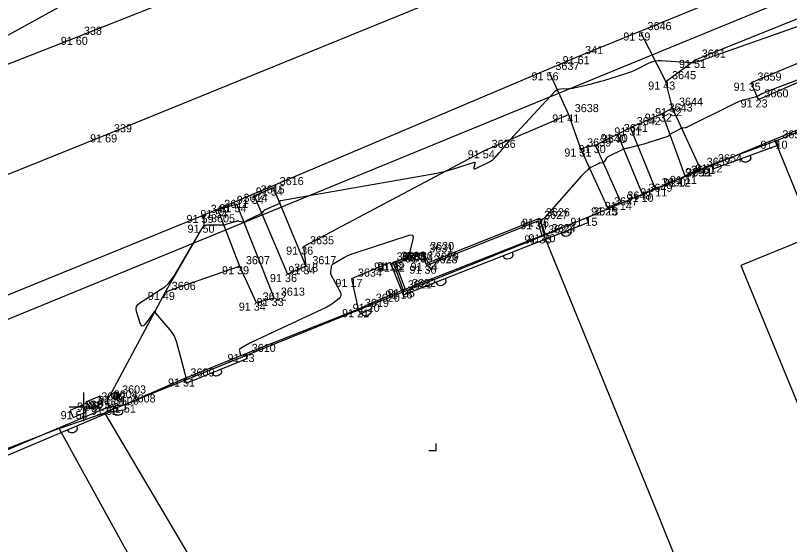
# Model space of a CAD drawing. Extents: x -711081 to -709338, y -1025122 to -1024092.
# Drawn here: x -710427.36 to -710400.55, y -1024804.77 to -1024786.44 of the extents above; entities that cross this region are included whole.
import ezdxf

# ---------------------------------------------------------------- set-up
doc = ezdxf.new("R2010")
doc.units = 0
for name, color, linetype in [('Ex_Minor Contours', 7, 'Continuous'), ('Z_body', 7, 'Continuous'), ('Z_body_cisla', 7, 'Continuous'), ('Z_body_vysky_redukovane', 7, 'Continuous'), ('Z_budova', 7, 'Continuous'), ('Z_hektometricka_sit', 7, 'Continuous'), ('Z_katastr_hranice', 7, 'Continuous'), ('Z_katastr_vnitrni_kresba', 7, 'Continuous'), ('Z_katastr_znacky_kultur', 7, 'Continuous'), ('Z_komunikace', 7, 'Continuous'), ('Z_komunikace_osa', 7, 'Continuous'), ('Z_obruba', 7, 'Continuous'), ('Z_pilire', 7, 'Continuous'), ('Z_ploty', 7, 'Continuous'), ('Z_ploty_znacky', 7, 'Continuous'), ('Z_rozhranni', 7, 'Continuous'), ('Z_sloupy', 7, 'Continuous'), ('Z_vstupy', 7, 'Continuous'), ('Z_zelen_obvod', 7, 'Continuous')]:
    doc.layers.add(name, color=color, linetype=linetype)

# ---------------------------------------------------------------- blocks, each defined once
blk = doc.blocks.new('POINT_DISPLAY')
blk.add_line((0, 0), (0, 0))
blk = doc.blocks.new('Z666')
for p, q in [((-0.25, 0.13), (-0.25, -0.13)), ((0.25, 0.13), (-0.25, 0.13)), ((0.25, -0.13), (0.25, 0.13)), ((-0.25, -0.13), (0.25, -0.13))]:
    blk.add_line(p, q)
blk = doc.blocks.new('Z216')
for p, q in [((-0.17, 0), (-0.15, 0.1)), ((-0.15, 0.1), (-0.1, 0.15)), ((-0.1, 0.15), (-0.03, 0.17)), ((-0.03, 0.17), (0.03, 0.17)), ((0.03, 0.17), (0.1, 0.15)), ((0.1, 0.15), (0.15, 0.1)), ((0.15, 0.1), (0.17, 0))]:
    blk.add_line(p, q)
blk = doc.blocks.new('Z601')
for p, q in [((-0.13, 0.03), (-0.1, 0.08)), ((-0.13, -0.03), (-0.13, 0.03)), ((-0.1, 0.08), (-0.08, 0.1)), ((-0.08, 0.1), (-0.03, 0.13)), ((-0.08, 0.05), (-0.08, -0.05)), ((-0.03, 0.13), (0.03, 0.13)), ((-0.03, -0.08), (-0.03, 0.08)), ((-0.03, 0.08), (0.03, 0.08)), ((0.03, 0.13), (0.08, 0.1)), ((0.03, 0.08), (0.03, -0.08)), ((0.08, 0.1), (0.1, 0.08)), ((0.08, -0.05), (0.08, 0.05)), ((0.1, 0.08), (0.13, 0.03)), ((0.13, 0.03), (0.13, -0.03)), ((-0.1, -0.08), (-0.13, -0.03)), ((-0.08, -0.1), (-0.1, -0.08)), ((-0.08, -0.05), (-0.03, -0.08)), ((-0.03, -0.13), (-0.08, -0.1)), ((0.03, -0.13), (-0.03, -0.13)), ((0.03, -0.08), (0.08, -0.05)), ((0.08, -0.1), (0.03, -0.13)), ((0.1, -0.08), (0.08, -0.1)), ((0.13, -0.03), (0.1, -0.08))]:
    blk.add_line(p, q)

msp = doc.modelspace()

# ---------------------------------------------------------------- linework, layer by layer
at = {"layer": 'Ex_Minor Contours'}
for points in [[(-710427.707, -1024787.173), (-710421.268, -1024783.61)], [(-710421.445, -1024798.99), (-710421.777, -1024797.768), (-710421.817, -1024797.647), (-710421.87, -1024797.533), (-710421.935, -1024797.426), (-710422.012, -1024797.325), (-710422.499, -1024796.757), (-710422.505, -1024796.748), (-710422.51, -1024796.739), (-710422.512, -1024796.728), (-710422.512, -1024796.717), (-710422.508, -1024796.671), (-710422.509, -1024796.662), (-710422.511, -1024796.659), (-710422.514, -1024796.66), (-710422.52, -1024796.667), (-710422.867, -1024797.135), (-710422.923, -1024797.193), (-710422.971, -1024797.208), (-710423.012, -1024797.178), (-710423.046, -1024797.104), (-710423.168, -1024796.704), (-710423.183, -1024796.611), (-710423.17, -1024796.528), (-710423.126, -1024796.457), (-710423.054, -1024796.396), (-710422.334, -1024795.941), (-710422.192, -1024795.84), (-710422.066, -1024795.724), (-710421.954, -1024795.594), (-710421.857, -1024795.449), (-710420.905, -1024793.834), (-710420.857, -1024793.771), (-710420.799, -1024793.727), (-710420.731, -1024793.7), (-710420.653, -1024793.693), (-710420.276, -1024793.698), (-710420.214, -1024793.697), (-710420.151, -1024793.69), (-710420.09, -1024793.679), (-710420.029, -1024793.663), (-710419.72, -1024793.57), (-710419.693, -1024793.563), (-710419.666, -1024793.56), (-710419.638, -1024793.561), (-710419.611, -1024793.565), (-710419.485, -1024793.591), (-710419.465, -1024793.593), (-710419.445, -1024793.592), (-710419.427, -1024793.587), (-710419.408, -1024793.579), (-710419.337, -1024793.538), (-710419.319, -1024793.528), (-710419.301, -1024793.518), (-710419.283, -1024793.509), (-710419.264, -1024793.5), (-710418.869, -1024793.309), (-710418.852, -1024793.3), (-710418.837, -1024793.289), (-710418.822, -1024793.277), (-710418.809, -1024793.264), (-710418.758, -1024793.207), (-710418.744, -1024793.193), (-710418.73, -1024793.181), (-710418.714, -1024793.171), (-710418.697, -1024793.163), (-710418.225, -1024792.955), (-710418.216, -1024792.95), (-710418.209, -1024792.943), (-710418.204, -1024792.934), (-710418.202, -1024792.923), (-710418.199, -1024792.878), (-710418.196, -1024792.868), (-710418.192, -1024792.86), (-710418.184, -1024792.855), (-710418.174, -1024792.852), (-710412.762, -1024791.9), (-710412.626, -1024791.874), (-710412.49, -1024791.843), (-710412.356, -1024791.807), (-710412.223, -1024791.766), (-710411.495, -1024791.531), (-710411.466, -1024791.525), (-710411.449, -1024791.531), (-710411.442, -1024791.549), (-710411.445, -1024791.577), (-710411.48, -1024791.714), (-710411.484, -1024791.742), (-710411.477, -1024791.757), (-710411.461, -1024791.761), (-710411.434, -1024791.751), (-710410.925, -1024791.5), (-710410.875, -1024791.472), (-710410.828, -1024791.44), (-710410.785, -1024791.403), (-710410.745, -1024791.361), (-710410.592, -1024791.187), (-710410.554, -1024791.143), (-710410.517, -1024791.099), (-710410.479, -1024791.055), (-710410.441, -1024791.011), (-710410.282, -1024790.821), (-710410.243, -1024790.775), (-710410.203, -1024790.729), (-710410.163, -1024790.684), (-710410.122, -1024790.639), (-710408.708, -1024789.098), (-710408.657, -1024789.052), (-710408.601, -1024789.018), (-710408.539, -1024788.996), (-710408.471, -1024788.986), (-710408.189, -1024788.969), (-710408.119, -1024788.964), (-710408.049, -1024788.955), (-710407.98, -1024788.943), (-710407.911, -1024788.928), (-710407.407, -1024788.807), (-710407.301, -1024788.78), (-710407.195, -1024788.752), (-710407.089, -1024788.722), (-710406.984, -1024788.69), (-710406.223, -1024788.454), (-710406.118, -1024788.419), (-710406.014, -1024788.379), (-710405.912, -1024788.335), (-710405.812, -1024788.287), (-710405.415, -1024788.087), (-710405.314, -1024788.044), (-710405.21, -1024788.015), (-710405.104, -1024788.001), (-710404.994, -1024788.002), (-710403.969, -1024788.072), (-710403.958, -1024788.073), (-710403.947, -1024788.073), (-710403.937, -1024788.073), (-710403.926, -1024788.072), (-710403.883, -1024788.069), (-710403.872, -1024788.068), (-710403.861, -1024788.067), (-710403.851, -1024788.065), (-710403.84, -1024788.063), (-710403.739, -1024788.039), (-710403.719, -1024788.034), (-710403.699, -1024788.028), (-710403.679, -1024788.022), (-710403.659, -1024788.016), (-710399.394, -1024786.516)], [(-710398.671, -1024788.068), (-710401.384, -1024789.102), (-710401.414, -1024789.115), (-710401.445, -1024789.128), (-710401.475, -1024789.143), (-710401.504, -1024789.158), (-710401.621, -1024789.222), (-710401.651, -1024789.237), (-710401.681, -1024789.25), (-710401.713, -1024789.261), (-710401.744, -1024789.27), (-710402.143, -1024789.376), (-710402.22, -1024789.398), (-710402.295, -1024789.424), (-710402.368, -1024789.454), (-710402.441, -1024789.488), (-710404.093, -1024790.315), (-710404.11, -1024790.323), (-710404.129, -1024790.329), (-710404.147, -1024790.333), (-710404.166, -1024790.335), (-710404.244, -1024790.341), (-710404.264, -1024790.343), (-710404.282, -1024790.347), (-710404.3, -1024790.353), (-710404.318, -1024790.362), (-710404.479, -1024790.447), (-710404.501, -1024790.458), (-710404.523, -1024790.47), (-710404.545, -1024790.481), (-710404.568, -1024790.493), (-710404.681, -1024790.55), (-710404.69, -1024790.556), (-710404.698, -1024790.562), (-710404.706, -1024790.569), (-710404.713, -1024790.577), (-710404.738, -1024790.611), (-710404.744, -1024790.618), (-710404.752, -1024790.625), (-710404.76, -1024790.63), (-710404.77, -1024790.634), (-710405.454, -1024790.856), (-710405.489, -1024790.867), (-710405.523, -1024790.878), (-710405.558, -1024790.888), (-710405.594, -1024790.897), (-710405.735, -1024790.934), (-710405.77, -1024790.944), (-710405.805, -1024790.953), (-710405.84, -1024790.962), (-710405.876, -1024790.971), (-710406.136, -1024791.037), (-710406.152, -1024791.041), (-710406.168, -1024791.044), (-710406.184, -1024791.047), (-710406.2, -1024791.05), (-710406.265, -1024791.062), (-710406.281, -1024791.065), (-710406.297, -1024791.07), (-710406.312, -1024791.075), (-710406.327, -1024791.082), (-710406.816, -1024791.327), (-710406.84, -1024791.341), (-710406.863, -1024791.358), (-710406.882, -1024791.378), (-710406.899, -1024791.401), (-710406.974, -1024791.513), (-710406.985, -1024791.528), (-710406.999, -1024791.539), (-710407.015, -1024791.546), (-710407.034, -1024791.551), (-710407.111, -1024791.56), (-710407.13, -1024791.564), (-710407.148, -1024791.568), (-710407.167, -1024791.575), (-710407.184, -1024791.583), (-710407.409, -1024791.694), (-710407.443, -1024791.713), (-710407.477, -1024791.735), (-710407.508, -1024791.759), (-710407.538, -1024791.785), (-710407.653, -1024791.895), (-710407.682, -1024791.923), (-710407.71, -1024791.951), (-710407.737, -1024791.98), (-710407.764, -1024792.01), (-710409.037, -1024793.45), (-710409.05, -1024793.463), (-710409.063, -1024793.476), (-710409.076, -1024793.489), (-710409.091, -1024793.5), (-710409.148, -1024793.547), (-710409.16, -1024793.559), (-710409.167, -1024793.573), (-710409.17, -1024793.589), (-710409.168, -1024793.606), (-710409.114, -1024793.815), (-710409.108, -1024793.837), (-710409.102, -1024793.859), (-710409.096, -1024793.881), (-710409.09, -1024793.903), (-710409.05, -1024794.033)], [(-710413.928, -1024795.946), (-710414.07, -1024795.554), (-710414.089, -1024795.5), (-710414.109, -1024795.447), (-710414.129, -1024795.394), (-710414.15, -1024795.341), (-710414.271, -1024795.031), (-710414.283, -1024795.001), (-710414.284, -1024794.998), (-710414.283, -1024794.995), (-710414.282, -1024794.993), (-710414.278, -1024794.991), (-710413.877, -1024794.849), (-710413.815, -1024794.819), (-710413.766, -1024794.777), (-710413.729, -1024794.724), (-710413.705, -1024794.66), (-710413.588, -1024794.202), (-710413.577, -1024794.119), (-710413.598, -1024794.068), (-710413.65, -1024794.051), (-710413.732, -1024794.066), (-710415.64, -1024794.684), (-710415.723, -1024794.713), (-710415.805, -1024794.747), (-710415.884, -1024794.785), (-710415.961, -1024794.828), (-710416.361, -1024795.064), (-710416.387, -1024795.083), (-710416.407, -1024795.106), (-710416.422, -1024795.133), (-710416.43, -1024795.165), (-710416.452, -1024795.297), (-710416.455, -1024795.329), (-710416.453, -1024795.361), (-710416.445, -1024795.392), (-710416.433, -1024795.422), (-710416.108, -1024796.045), (-710416.088, -1024796.101), (-710416.088, -1024796.153), (-710416.109, -1024796.2), (-710416.15, -1024796.244), (-710416.357, -1024796.408), (-710416.409, -1024796.447), (-710416.464, -1024796.484), (-710416.521, -1024796.516), (-710416.579, -1024796.546), (-710419.175, -1024797.766), (-710419.191, -1024797.774), (-710419.208, -1024797.782), (-710419.224, -1024797.79), (-710419.241, -1024797.798), (-710419.306, -1024797.83), (-710419.323, -1024797.838), (-710419.339, -1024797.847), (-710419.355, -1024797.855), (-710419.371, -1024797.864), (-710419.571, -1024797.976), (-710419.593, -1024797.992), (-710419.606, -1024798.012), (-710419.61, -1024798.035), (-710419.607, -1024798.061), (-710419.561, -1024798.231)]]:
    msp.add_lwpolyline(points, dxfattribs=at)
at = {"layer": 'Z_budova'}
for q in [(-710395.98, -1024788.75), (-710400.96, -1024790.94)]:
    msp.add_line((-710401.02, -1024790.78), q, dxfattribs=at)
at = {"layer": 'Z_hektometricka_sit'}
for p, q in [((-710425, -1024799.5), (-710425, -1024800.5)), ((-710425.5, -1024800), (-710424.5, -1024800))]:
    msp.add_line(p, q, dxfattribs=at)
at = {"layer": 'Z_katastr_hranice'}
for p, q in [((-710445.08, -1024804.13), (-710335.33, -1024759.07)), ((-710396.04, -1024788.65), (-710401.07, -1024790.74)), ((-710401.07, -1024790.74), (-710409.05, -1024794.06)), ((-710409.05, -1024794.06), (-710414.31, -1024796.18)), ((-710405.07, -1024803.83), (-710409.05, -1024794.06)), ((-710414.31, -1024796.18), (-710424.28, -1024800.21)), ((-710425.85, -1024800.75), (-710424.28, -1024800.21)), ((-710424.28, -1024800.21), (-710417.19, -1024812.2)), ((-710425.85, -1024800.75), (-710429.05, -1024802)), ((-710401.9, -1024844.18), (-710425.85, -1024800.75)), ((-710403.96, -1024806.58), (-710405.07, -1024803.83))]:
    msp.add_line(p, q, dxfattribs=at)
at = {"layer": 'Z_katastr_vnitrni_kresba'}
for p, q in [((-710401.07, -1024790.74), (-710399.72, -1024794.08)), ((-710399.72, -1024794.08), (-710402.24, -1024795.1)), ((-710402.24, -1024795.1), (-710400.18, -1024800.1))]:
    msp.add_line(p, q, dxfattribs=at)
at = {"layer": 'Z_katastr_znacky_kultur'}
for p, q in [((-710412.79, -1024801.52), (-710412.79, -1024801.27)), ((-710413.04, -1024801.52), (-710412.79, -1024801.52))]:
    msp.add_line(p, q, dxfattribs=at)
at = {"layer": 'Z_komunikace'}
for p, q in [((-710425.21, -1024787.18), (-710410.03, -1024781.16)), ((-710407.85, -1024787.85), (-710398.4, -1024783.99)), ((-710432.94, -1024790.2), (-710425.21, -1024787.18)), ((-710420.83, -1024793.35), (-710407.85, -1024787.85)), ((-710436.14, -1024799.59), (-710420.83, -1024793.35))]:
    msp.add_line(p, q, dxfattribs=at)
at = {"layer": 'Z_komunikace_osa'}
for p, q in [((-710424.17, -1024790.56), (-710409.02, -1024784.37)), ((-710437.43, -1024795.88), (-710424.17, -1024790.56))]:
    msp.add_line(p, q, dxfattribs=at)
at = {"layer": 'Z_obruba'}
for p, q in [((-710409.21, -1024793.48), (-710413.07, -1024795.01)), ((-710409.21, -1024793.48), (-710409.01, -1024794.02)), ((-710413.23, -1024794.64), (-710414.22, -1024794.99)), ((-710413.07, -1024795.01), (-710413.23, -1024794.64))]:
    msp.add_line(p, q, dxfattribs=at)
at = {"layer": 'Z_ploty'}
for p, q in [((-710403.25, -1024791.6), (-710401.02, -1024790.78)), ((-710403.19, -1024791.76), (-710400.96, -1024790.94)), ((-710403.25, -1024791.6), (-710403.19, -1024791.76)), ((-710409.01, -1024794.02), (-710407.58, -1024793.45)), ((-710407.58, -1024793.45), (-710407.52, -1024793.61)), ((-710409.07, -1024794.22), (-710407.52, -1024793.61)), ((-710413.86, -1024795.92), (-710409.13, -1024794.06)), ((-710413.8, -1024796.08), (-710409.07, -1024794.22)), ((-710409.13, -1024794.06), (-710409.01, -1024794.02)), ((-710413.99, -1024795.97), (-710413.86, -1024795.92)), ((-710413.99, -1024795.97), (-710413.93, -1024796.13)), ((-710413.93, -1024796.13), (-710413.8, -1024796.08)), ((-710415.49, -1024796.62), (-710415.1, -1024796.43)), ((-710415.49, -1024796.62), (-710415.41, -1024796.78)), ((-710415.41, -1024796.78), (-710415.02, -1024796.59)), ((-710415.1, -1024796.43), (-710415.02, -1024796.59)), ((-710421.52, -1024799.02), (-710419.41, -1024798.17)), ((-710419.41, -1024798.17), (-710419.34, -1024798.33)), ((-710421.45, -1024799.18), (-710419.34, -1024798.33)), ((-710421.52, -1024799.02), (-710421.45, -1024799.18)), ((-710431.2, -1024803), (-710424.14, -1024800)), ((-710424.14, -1024800), (-710423.57, -1024799.92)), ((-710424.09, -1024800.17), (-710423.55, -1024800.09)), ((-710423.57, -1024799.92), (-710423.55, -1024800.09)), ((-710431.15, -1024803.17), (-710424.09, -1024800.17))]:
    msp.add_line(p, q, dxfattribs=at)
at = {"layer": 'Z_rozhranni'}
for p, q in [((-710403.82, -1024787.98), (-710398.63, -1024785.88)), ((-710404.84, -1024788.73), (-710405.7, -1024787.03)), ((-710404.84, -1024788.73), (-710403.82, -1024787.98)), ((-710408.88, -1024788.41), (-710408.21, -1024789.87)), ((-710404.6, -1024789.65), (-710404.84, -1024788.73)), ((-710404.96, -1024789.84), (-710404.6, -1024789.65)), ((-710403.65, -1024791.73), (-710404.6, -1024789.65)), ((-710411.09, -1024791.11), (-710408.21, -1024789.87)), ((-710408.21, -1024789.87), (-710407.79, -1024791.05)), ((-710406.06, -1024790.32), (-710404.96, -1024789.84)), ((-710404.96, -1024789.84), (-710404.18, -1024792)), ((-710406.51, -1024790.55), (-710406.06, -1024790.32)), ((-710405.21, -1024792.43), (-710406.06, -1024790.32)), ((-710407.27, -1024790.93), (-710406.51, -1024790.55)), ((-710406.51, -1024790.55), (-710405.66, -1024792.62)), ((-710407.79, -1024791.05), (-710407.27, -1024790.93)), ((-710407.79, -1024791.05), (-710406.86, -1024793.09)), ((-710406.39, -1024792.9), (-710407.27, -1024790.93)), ((-710417.38, -1024794.45), (-710411.09, -1024791.11)), ((-710404.18, -1024792), (-710403.65, -1024791.73)), ((-710419.09, -1024792.69), (-710418.43, -1024792.4)), ((-710418.43, -1024792.4), (-710417.3, -1024795.13)), ((-710405.66, -1024792.62), (-710405.21, -1024792.43)), ((-710419.09, -1024792.69), (-710417.94, -1024795.4)), ((-710406.86, -1024793.09), (-710406.39, -1024792.9)), ((-710419.69, -1024792.98), (-710420.35, -1024793.18)), ((-710420.35, -1024793.18), (-710419.6, -1024795.13)), ((-710418.4, -1024796.23), (-710419.69, -1024792.98)), ((-710420.82, -1024793.69), (-710420.83, -1024793.35)), ((-710422.17, -1024796.02), (-710420.82, -1024793.69)), ((-710409.27, -1024793.57), (-710413.11, -1024795.11)), ((-710409.27, -1024793.57), (-710409.13, -1024794.06)), ((-710417.38, -1024794.45), (-710417.3, -1024795.13)), ((-710413.25, -1024794.72), (-710414.2, -1024795.04)), ((-710413.11, -1024795.11), (-710413.25, -1024794.72)), ((-710414.38, -1024795), (-710415.72, -1024795.57)), ((-710414.38, -1024795), (-710413.99, -1024795.97)), ((-710414.22, -1024794.99), (-710414.2, -1024795.04)), ((-710414.2, -1024795.04), (-710413.86, -1024795.92)), ((-710422.17, -1024796.02), (-710419.6, -1024795.13)), ((-710419.6, -1024795.13), (-710419.02, -1024796.39)), ((-710417.3, -1024795.13), (-710417.94, -1024795.4)), ((-710415.72, -1024795.57), (-710415.49, -1024796.62)), ((-710424.19, -1024799.79), (-710422.17, -1024796.02)), ((-710419.02, -1024796.39), (-710418.4, -1024796.23)), ((-710424.19, -1024799.79), (-710424.14, -1024800))]:
    msp.add_line(p, q, dxfattribs=at)
at = {"layer": 'Z_vstupy'}
for p, q in [((-710404.36, -1024792.09), (-710403.25, -1024791.6)), ((-710407.58, -1024793.45), (-710404.36, -1024792.09)), ((-710415.1, -1024796.43), (-710413.99, -1024795.97)), ((-710419.41, -1024798.17), (-710415.49, -1024796.62)), ((-710423.57, -1024799.92), (-710421.52, -1024799.02))]:
    msp.add_line(p, q, dxfattribs=at)
at = {"layer": 'Z_zelen_obvod'}
for p, q in [((-710396.91, -1024786.69), (-710401.88, -1024788.77)), ((-710401.64, -1024789.35), (-710396.54, -1024787.18)), ((-710401.88, -1024788.77), (-710401.64, -1024789.35))]:
    msp.add_line(p, q, dxfattribs=at)

# ---------------------------------------------------------------- block references
at = {"layer": 'Z_body'}
for p in [(-710425.21, -1024787.18), (-710405.7, -1024787.03), (-710407.85, -1024787.85), (-710403.82, -1024787.98), (-710408.88, -1024788.41), (-710404.84, -1024788.73), (-710401.88, -1024788.77), (-710401.64, -1024789.35), (-710404.6, -1024789.65), (-710408.21, -1024789.87), (-710404.96, -1024789.84), (-710406.06, -1024790.32), (-710424.17, -1024790.56), (-710406.51, -1024790.55), (-710401.02, -1024790.78), (-710407.79, -1024791.05), (-710407.27, -1024790.93), (-710411.09, -1024791.11), (-710403.65, -1024791.73), (-710403.25, -1024791.6), (-710404.36, -1024792.09), (-710404.18, -1024792), (-710418.43, -1024792.4), (-710405.66, -1024792.62), (-710405.21, -1024792.43), (-710419.09, -1024792.69), (-710406.39, -1024792.9), (-710420.35, -1024793.18), (-710419.69, -1024792.98), (-710406.86, -1024793.09), (-710420.83, -1024793.35), (-710407.58, -1024793.45), (-710420.82, -1024793.69), (-710409.27, -1024793.57), (-710409.21, -1024793.48), (-710409.13, -1024794.06), (-710409.01, -1024794.02), (-710417.38, -1024794.45), (-710413.25, -1024794.72), (-710413.23, -1024794.64), (-710414.38, -1024795), (-710414.22, -1024794.99), (-710414.2, -1024795.04), (-710413.07, -1024795.01), (-710419.6, -1024795.13), (-710417.3, -1024795.13), (-710413.11, -1024795.11), (-710417.94, -1024795.4), (-710415.72, -1024795.57), (-710422.17, -1024796.02), (-710413.99, -1024795.97), (-710413.86, -1024795.92), (-710419.02, -1024796.39), (-710418.4, -1024796.23), (-710415.49, -1024796.62), (-710415.1, -1024796.43), (-710419.41, -1024798.17), (-710421.52, -1024799.02), (-710423.89, -1024799.62), (-710424.62, -1024799.85), (-710424.19, -1024799.79), (-710425.19, -1024800.15), (-710424.14, -1024800), (-710423.57, -1024799.92)]:
    msp.add_blockref('POINT_DISPLAY', p, dxfattribs=at)
at = {"layer": 'Z_pilire', "rotation": 23.399999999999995}
for p in [(-710424.62, -1024799.85), (-710425.19, -1024800.15)]:
    msp.add_blockref('Z666', p, dxfattribs=at)
at = {"layer": 'Z_ploty_znacky'}
for p, rotation in [((-710402.07, -1024791.35), -159.80000000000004), ((-710408.29, -1024793.92), -158.5), ((-710410.31, -1024794.71), -158.5), ((-710412.63, -1024795.63), -158.5), ((-710415.22, -1024796.68), -154), ((-710420.4, -1024798.76), -158.1), ((-710423.82, -1024800.13), -172), ((-710425.4, -1024800.73), -157)]:
    msp.add_blockref('Z216', p, dxfattribs=dict(at, rotation=rotation))
at = {"layer": 'Z_sloupy'}
msp.add_blockref('Z601', (-710423.89, -1024799.62), dxfattribs=at)

# ---------------------------------------------------------------- texts
at = {"layer": 'Z_body_cisla'}
for s, p in [('3646', (-710405.47, -1024786.95)), ('338', (-710424.99, -1024787.11)), ('341', (-710407.63, -1024787.78)), ('3661', (-710403.59, -1024787.9)), ('3637', (-710408.66, -1024788.33)), ('3645', (-710404.62, -1024788.65)), ('3659', (-710401.66, -1024788.7)), ('3660', (-710401.42, -1024789.28)), ('3644', (-710404.38, -1024789.57)), ('3638', (-710407.99, -1024789.79)), ('3643', (-710404.74, -1024789.77)), ('3642', (-710405.84, -1024790.24)), ('339', (-710423.95, -1024790.49)), ('3641', (-710406.29, -1024790.48)), ('3655', (-710400.8, -1024790.7)), ('3636', (-710410.87, -1024791.03)), ('3639', (-710407.56, -1024790.98)), ('3640', (-710407.05, -1024790.86)), ('3654', (-710403.03, -1024791.53)), ('3652', (-710403.42, -1024791.65)), ('3653', (-710404.13, -1024792.02)), ('3651', (-710403.96, -1024791.93)), ('3616', (-710418.21, -1024792.32)), ('3650', (-710404.98, -1024792.36)), ('3615', (-710418.87, -1024792.61)), ('3649', (-710405.44, -1024792.55)), ('3614', (-710419.46, -1024792.9)), ('3648', (-710406.17, -1024792.82)), ('3611', (-710420.13, -1024793.11)), ('3647', (-710406.63, -1024793.02)), ('340', (-710420.6, -1024793.28)), ('3626', (-710408.99, -1024793.4)), ('3625', (-710407.35, -1024793.37)), ('3605', (-710420.59, -1024793.61)), ('3627', (-710409.05, -1024793.49)), ('3623', (-710408.91, -1024793.99)), ('3624', (-710408.79, -1024793.95)), ('3635', (-710417.16, -1024794.37)), ('3631', (-710413.03, -1024794.65)), ('3630', (-710413, -1024794.57)), ('3607', (-710419.38, -1024795.06)), ('3617', (-710417.08, -1024795.06)), ('3633', (-710414.16, -1024794.93)), ('3632', (-710414, -1024794.91)), ('5205', (-710413.97, -1024794.96)), ('3628', (-710412.88, -1024795.03)), ('3629', (-710412.84, -1024794.94)), ('3618', (-710417.71, -1024795.32)), ('3634', (-710415.5, -1024795.49)), ('3622', (-710413.63, -1024795.85)), ('3606', (-710421.95, -1024795.95)), ('3613', (-710418.17, -1024796.15)), ('3621', (-710413.77, -1024795.9)), ('3612', (-710418.8, -1024796.32)), ('3620', (-710414.88, -1024796.36)), ('3619', (-710415.26, -1024796.54)), ('3610', (-710419.18, -1024798.1)), ('3609', (-710421.3, -1024798.95)), ('3603', (-710423.67, -1024799.54)), ('3602', (-710424.39, -1024799.78)), ('3604', (-710423.96, -1024799.71)), ('3608', (-710423.34, -1024799.85)), ('3601', (-710424.96, -1024800.07)), ('3600', (-710423.92, -1024799.93))]:
    msp.add_text(s, height=0.28, dxfattribs=at).set_placement(p)
at = {"layer": 'Z_body_vysky_redukovane'}
for s, p in [('91 59', (-710406.307, -1024787.31)), ('91 60', (-710425.793, -1024787.46)), ('91 61', (-710408.41, -1024788.13)), ('91 51', (-710404.38, -1024788.26)), ('91 56', (-710409.487, -1024788.69)), ('91 43', (-710405.447, -1024789.01)), ('91 35', (-710402.487, -1024789.05)), ('91 23', (-710402.247, -1024789.63)), ('91 32', (-710405.207, -1024789.93)), ('91 41', (-710408.77, -1024790.15)), ('91 32', (-710405.567, -1024790.12)), ('91 31', (-710406.62, -1024790.6)), ('91 69', (-710424.777, -1024790.84)), ('91 30', (-710407.093, -1024790.83)), ('91 10', (-710401.557, -1024791.06)), ('91 31', (-710408.35, -1024791.33)), ('91 30', (-710407.853, -1024791.21)), ('91 54', (-710411.697, -1024791.39)), ('91 11', (-710404.163, -1024792.01)), ('91 12', (-710403.81, -1024791.88)), ('91 12', (-710404.92, -1024792.37)), ('91 11', (-710404.693, -1024792.28)), ('91 54', (-710419.037, -1024792.68)), ('91 10', (-710406.197, -1024792.9)), ('91 11', (-710405.723, -1024792.71)), ('91 54', (-710419.697, -1024792.97)), ('91 14', (-710406.95, -1024793.18)), ('91 54', (-710420.957, -1024793.46)), ('91 54', (-710420.297, -1024793.26)), ('91 13', (-710407.42, -1024793.37)), ('91 59', (-710421.437, -1024793.63)), ('91 15', (-710408.14, -1024793.73)), ('91 50', (-710421.403, -1024793.97)), ('91 34', (-710409.877, -1024793.85)), ('91 26', (-710409.817, -1024793.76)), ('91 35', (-710409.737, -1024794.34)), ('91 20', (-710409.593, -1024794.3)), ('91 36', (-710417.987, -1024794.73)), ('91 35', (-710413.857, -1024795)), ('91 33', (-710413.837, -1024794.92)), ('91 15', (-710414.94, -1024795.28)), ('91 32', (-710414.827, -1024795.27)), ('91 32', (-710414.807, -1024795.32)), ('91 34', (-710413.677, -1024795.29)), ('91 39', (-710420.207, -1024795.41)), ('91 34', (-710417.907, -1024795.41)), ('91 36', (-710413.717, -1024795.39)), ('91 36', (-710418.547, -1024795.68)), ('91 17', (-710416.28, -1024795.85)), ('91 49', (-710422.777, -1024796.3)), ('91 16', (-710414.55, -1024796.25)), ('91 35', (-710414.467, -1024796.2)), ('91 34', (-710419.627, -1024796.67)), ('91 33', (-710419.007, -1024796.51)), ('91 21', (-710416.05, -1024796.9)), ('91 20', (-710415.683, -1024796.71)), ('91 23', (-710420.017, -1024798.45)), ('91 51', (-710422.08, -1024799.3)), ('91 54', (-710424.497, -1024799.9)), ('91 52', (-710425.227, -1024800.13)), ('91 55', (-710424.797, -1024800.07)), ('91 54', (-710425.797, -1024800.43)), ('91 52', (-710424.747, -1024800.28)), ('91 51', (-710424.13, -1024800.2))]:
    msp.add_text(s, height=0.28, dxfattribs=at).set_placement(p)

doc.saveas('drawing.dxf')
